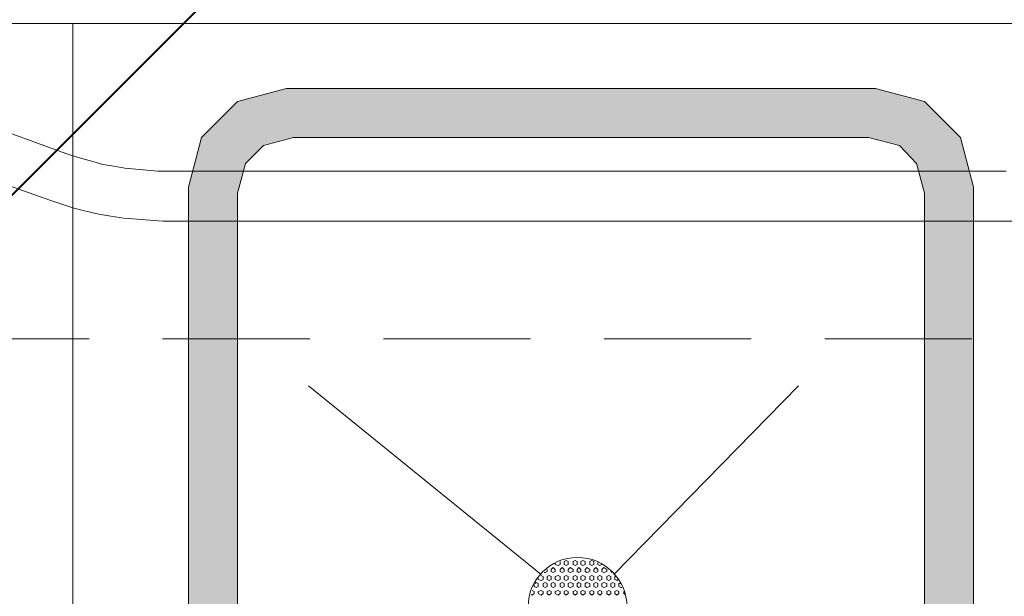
# Model space of a CAD drawing. Extents: x 3940905 to 4145695, y 925352 to 1109797.
# Tile 686 of 1056: x 4031373 to 4031875, y 1101023 to 1101317. Entities that reach past the tile are written whole.
import ezdxf

# ---------------------------------------------------------------- set-up
doc = ezdxf.new("R2010")
doc.units = 0
doc.header["$LTSCALE"] = 750
doc.header["$MEASUREMENT"] = 0
doc.linetypes.add('DASHED', pattern=[0.75, 0.5, -0.25])
doc.layers.get('0').update_dxf_attribs({"linetype": 'CONTINUOUS', "lineweight": 0})
doc.layers.add('CKD Equipments', color=252, linetype='CONTINUOUS', lineweight=0)

# ---------------------------------------------------------------- blocks, each defined once
blk = doc.blocks.new('3')
at = {"color": 1, "linetype": 'DASHED', "ltscale": 0.2, "const_width": 1}
blk.add_lwpolyline([(4045037.1, 1047768.24), (4044137.1, 1046868.24)], dxfattribs=at)
at = {"color": 1, "linetype": 'DASHED', "ltscale": 0.2}
blk.add_lwpolyline([(4044137.1, 1047768.24), (4045037.1, 1047768.24), (4045037.1, 1046868.24), (4044137.1, 1046868.24)], close=True, dxfattribs=at)

msp = doc.modelspace()

# ---------------------------------------------------------------- hatches: boundary and pattern name
at = {"layer": 'CKD Equipments', "true_color": 0x7fffbf}
h = msp.add_hatch(color=111, dxfattribs=at)
h.paths.add_polyline_path([(4031834.07, 1101275.44), (4031508.94, 1101282.05), (4031809.14, 1101282.05)])
h.paths.add_polyline_path([(4031484.01, 1101275.44), (4031834.07, 1101275.44), (4031508.94, 1101282.05)])
h = msp.add_hatch(color=111, dxfattribs=at)
h.paths.add_polyline_path([(4031852.39, 1101257.12), (4031484.01, 1101275.44), (4031834.07, 1101275.44)])
h.paths.add_polyline_path([(4031465.69, 1101257.12), (4031852.39, 1101257.12), (4031484.01, 1101275.44)])
h = msp.add_hatch(color=111, dxfattribs=at)
h.paths.add_polyline_path([(4031497.24, 1101253.05), (4031465.69, 1101257.12), (4031512.5, 1101257.12)])
h.paths.add_polyline_path([(4031464.68, 1101253.05), (4031497.24, 1101253.05), (4031465.69, 1101257.12)])
h = msp.add_hatch(color=111, dxfattribs=at)
h.paths.add_polyline_path([(4031853.41, 1101253.05), (4031805.58, 1101257.12), (4031852.39, 1101257.12)])
h.paths.add_polyline_path([(4031821.35, 1101253.05), (4031853.41, 1101253.05), (4031805.58, 1101257.12)])
h = msp.add_hatch(color=111, dxfattribs=at)
h.paths.add_polyline_path([(4031488.08, 1101243.89), (4031464.68, 1101253.05), (4031497.24, 1101253.05)])
h.paths.add_polyline_path([(4031462.13, 1101243.89), (4031488.08, 1101243.89), (4031464.68, 1101253.05)])
h = msp.add_hatch(color=111, dxfattribs=at)
h.paths.add_polyline_path([(4031855.95, 1101243.89), (4031821.35, 1101253.05), (4031853.41, 1101253.05)])
h.paths.add_polyline_path([(4031830, 1101243.89), (4031855.95, 1101243.89), (4031821.35, 1101253.05)])
h = msp.add_hatch(color=111, dxfattribs=at)
h.paths.add_polyline_path([(4031485.03, 1101231.68), (4031462.13, 1101243.89), (4031488.08, 1101243.89)])
h.paths.add_polyline_path([(4031459.08, 1101231.68), (4031485.03, 1101231.68), (4031462.13, 1101243.89)])
h = msp.add_hatch(color=111, dxfattribs=at)
h.paths.add_polyline_path([(4031859, 1101231.68), (4031830, 1101243.89), (4031855.95, 1101243.89)])
h.paths.add_polyline_path([(4031833.06, 1101231.68), (4031859, 1101231.68), (4031830, 1101243.89)])
h = msp.add_hatch(color=111, dxfattribs=at)
h.paths.add_polyline_path([(4031484.01, 1101228.63), (4031459.08, 1101231.68), (4031485.03, 1101231.68)])
h.paths.add_polyline_path([(4031459.08, 1101228.63), (4031484.01, 1101228.63), (4031459.08, 1101231.68)])
h = msp.add_hatch(color=111, dxfattribs=at)
h.paths.add_polyline_path([(4031859, 1101228.63), (4031833.06, 1101231.68), (4031859, 1101231.68)])
h.paths.add_polyline_path([(4031834.07, 1101228.63), (4031859, 1101228.63), (4031833.06, 1101231.68)])
h = msp.add_hatch(color=111, dxfattribs=at)
h.paths.add_polyline_path([(4031484.01, 1100835.32), (4031459.08, 1101228.63), (4031484.01, 1101228.63)])
h.paths.add_polyline_path([(4031459.08, 1100835.32), (4031484.01, 1100835.32), (4031459.08, 1101228.63)])
h = msp.add_hatch(color=111, dxfattribs=at)
h.paths.add_polyline_path([(4031859, 1100835.32), (4031834.07, 1101228.63), (4031859, 1101228.63)])
h.paths.add_polyline_path([(4031834.07, 1100835.32), (4031859, 1100835.32), (4031834.07, 1101228.63)])

# ---------------------------------------------------------------- linework, layer by layer
at = {"layer": 'CKD Equipments', "color": 252, "true_color": 0x989898}
for p, q in [((4032021.32, 1101315.13, -7.61), (4031280.99, 1101315.13, -7.61)), ((4031400.06, 1100108.73, -7.61), (4031400.06, 1101315.13, -7.61)), ((4031638.69, 1101034.26, -7.61), (4031520.14, 1101130.43, -7.61)), ((4031638.69, 1101034.26, -7.61), (4031520.14, 1101130.43, -7.61)), ((4031638.69, 1101034.26, -7.61), (4031520.14, 1101130.43, -7.61))]:
    msp.add_line(p, q, dxfattribs=at)
at = {"layer": 'CKD Equipments', "color": 8, "true_color": 0x808080}
for p, q in [((4031508.94, 1101282.05, -7.61), (4031484.01, 1101275.44, -7.61)), ((4031809.14, 1101282.05, -7.61), (4031508.94, 1101282.05, -7.61)), ((4031834.07, 1101275.44, -7.61), (4031809.14, 1101282.05, -7.61)), ((4031484.01, 1101275.44, -7.61), (4031465.69, 1101257.12, -7.61)), ((4031852.39, 1101257.12, -7.61), (4031834.07, 1101275.44, -7.61)), ((4031465.69, 1101257.12, -7.61), (4031459.08, 1101231.68, -7.61)), ((4031512.5, 1101257.12, -7.61), (4031497.24, 1101253.05, -7.61)), ((4031805.58, 1101257.12, -7.61), (4031512.5, 1101257.12, -7.61)), ((4031821.35, 1101253.05, -7.61), (4031805.58, 1101257.12, -7.61)), ((4031859, 1101231.68, -7.61), (4031852.39, 1101257.12, -7.61)), ((4031497.24, 1101253.05, -7.61), (4031488.08, 1101243.89, -7.61)), ((4031830, 1101243.89, -7.61), (4031821.35, 1101253.05, -7.61)), ((4031488.08, 1101243.89, -7.61), (4031484.01, 1101228.63, -7.61)), ((4031834.07, 1101228.63, -7.61), (4031830, 1101243.89, -7.61)), ((4031459.08, 1101231.68, -7.61), (4031459.08, 1100831.75, -7.61)), ((4031859, 1100831.75, -7.61), (4031859, 1101231.68, -7.61)), ((4031484.01, 1101228.63, -7.61), (4031484.01, 1100835.32, -7.61)), ((4031834.07, 1100835.32, -7.61), (4031834.07, 1101228.63, -7.61))]:
    msp.add_line(p, q, dxfattribs=at)
at = {"layer": 'CKD Equipments', "color": 252}
for p, q in [((4031396.49, 1101248.98, -7.61), (4031313.05, 1101279, -7.61)), ((4031304.4, 1101255.09, -7.61), (4031388.35, 1101225.07, -7.61)), ((4031399.55, 1101247.96, -7.61), (4031396.49, 1101248.98, -7.61)), ((4031404.64, 1101246.44, -7.61), (4031399.55, 1101247.96, -7.61)), ((4031410.23, 1101244.91, -7.61), (4031404.64, 1101246.44, -7.61)), ((4031415.32, 1101243.38, -7.61), (4031410.23, 1101244.91, -7.61)), ((4031420.92, 1101242.37, -7.61), (4031415.32, 1101243.38, -7.61)), ((4031426.51, 1101241.35, -7.61), (4031420.92, 1101242.37, -7.61)), ((4031432.11, 1101240.84, -7.61), (4031426.51, 1101241.35, -7.61)), ((4031437.71, 1101240.33, -7.61), (4031432.11, 1101240.84, -7.61)), ((4031443.31, 1101239.82, -7.61), (4031437.71, 1101240.33, -7.61)), ((4031448.9, 1101239.82, -7.61), (4031443.31, 1101239.82, -7.61)), ((4031872.74, 1101239.82, -7.61), (4031448.9, 1101239.82, -7.61)), ((4031875.8, 1101239.82, -7.61), (4031872.74, 1101239.82, -7.61)), ((4031388.35, 1101225.07, -7.61), (4031394.46, 1101223.03, -7.61)), ((4031394.46, 1101223.03, -7.61), (4031400.56, 1101221, -7.61)), ((4031400.56, 1101221, -7.61), (4031406.67, 1101219.47, -7.61)), ((4031406.67, 1101219.47, -7.61), (4031413.29, 1101217.94, -7.61)), ((4031413.29, 1101217.94, -7.61), (4031419.39, 1101216.92, -7.61)), ((4031419.39, 1101216.92, -7.61), (4031426.01, 1101215.91, -7.61)), ((4031426.01, 1101215.91, -7.61), (4031432.62, 1101215.4, -7.61)), ((4031432.62, 1101215.4, -7.61), (4031439.23, 1101214.89, -7.61)), ((4031439.23, 1101214.89, -7.61), (4031445.85, 1101214.38, -7.61)), ((4031445.85, 1101214.38, -7.61), (4031448.9, 1101214.38, -7.61)), ((4031448.9, 1101214.38, -7.61), (4031872.74, 1101214.38, -7.61)), ((4031872.74, 1101214.38, -7.61), (4031879.36, 1101214.38, -7.61))]:
    msp.add_line(p, q, dxfattribs=at)
at = {"layer": 'CKD Equipments', "color": 4, "true_color": 0x00ffff}
for p, q in [((4031638.69, 1101034.26, -7.61), (4031520.14, 1101130.43, -7.61)), ((4031769.96, 1101130.43, -7.61), (4031675.83, 1101034.26, -7.61)), ((4031769.96, 1101130.43, -7.61), (4031675.83, 1101034.26, -7.61)), ((4031769.96, 1101130.43, -7.61), (4031675.83, 1101034.26, -7.61)), ((4031769.96, 1101130.43, -7.61), (4031675.83, 1101034.26, -7.61))]:
    msp.add_line(p, q, dxfattribs=at)
at = {"layer": 'CKD Equipments'}
for p, q in [((4031645.81, 1101039.35, -7.61), (4031645.81, 1101039.86, -7.61)), ((4031647.34, 1101038.84, -7.61), (4031645.81, 1101039.35, -7.61)), ((4031648.36, 1101039.35, -7.61), (4031647.34, 1101038.84, -7.61)), ((4031648.36, 1101039.35, -7.61), (4031648.36, 1101040.88, -7.61)), ((4031651.41, 1101041.38, -7.61), (4031650.39, 1101040.88, -7.61)), ((4031650.39, 1101039.35, -7.61), (4031650.39, 1101040.88, -7.61)), ((4031651.41, 1101038.84, -7.61), (4031650.39, 1101039.35, -7.61)), ((4031652.43, 1101040.88, -7.61), (4031651.41, 1101041.38, -7.61)), ((4031652.43, 1101039.35, -7.61), (4031651.41, 1101038.84, -7.61)), ((4031652.43, 1101039.35, -7.61), (4031652.43, 1101040.88, -7.61)), ((4031655.99, 1101041.38, -7.61), (4031654.97, 1101040.88, -7.61)), ((4031654.97, 1101039.35, -7.61), (4031654.97, 1101040.88, -7.61)), ((4031655.99, 1101038.84, -7.61), (4031654.97, 1101039.35, -7.61)), ((4031657.01, 1101040.88, -7.61), (4031655.99, 1101041.38, -7.61)), ((4031657.01, 1101039.35, -7.61), (4031655.99, 1101038.84, -7.61)), ((4031657.01, 1101039.35, -7.61), (4031657.01, 1101040.88, -7.61)), ((4031660.06, 1101041.38, -7.61), (4031659.04, 1101040.88, -7.61)), ((4031659.04, 1101039.35, -7.61), (4031659.04, 1101040.88, -7.61)), ((4031660.06, 1101038.84, -7.61), (4031659.04, 1101039.35, -7.61)), ((4031661.08, 1101040.88, -7.61), (4031660.06, 1101041.38, -7.61)), ((4031661.08, 1101039.35, -7.61), (4031660.06, 1101038.84, -7.61)), ((4031661.08, 1101039.35, -7.61), (4031661.08, 1101040.88, -7.61)), ((4031664.64, 1101041.38, -7.61), (4031663.62, 1101040.88, -7.61)), ((4031663.62, 1101039.35, -7.61), (4031663.62, 1101040.88, -7.61)), ((4031664.64, 1101038.84, -7.61), (4031663.62, 1101039.35, -7.61)), ((4031665.66, 1101040.88, -7.61), (4031664.64, 1101041.38, -7.61)), ((4031665.66, 1101039.35, -7.61), (4031664.64, 1101038.84, -7.61)), ((4031665.66, 1101039.35, -7.61), (4031665.66, 1101040.88, -7.61)), ((4031667.69, 1101039.35, -7.61), (4031667.69, 1101040.37, -7.61)), ((4031668.71, 1101038.84, -7.61), (4031667.69, 1101039.35, -7.61)), ((4031669.73, 1101039.35, -7.61), (4031668.71, 1101038.84, -7.61)), ((4031639.71, 1101033.24, -7.61), (4031638.69, 1101033.75, -7.61)), ((4031640.72, 1101035.28, -7.61), (4031640.22, 1101035.28, -7.61)), ((4031641.74, 1101035.79, -7.61), (4031640.72, 1101035.28, -7.61)), ((4031641.74, 1101035.79, -7.61), (4031641.74, 1101036.8, -7.61)), ((4031642.76, 1101033.75, -7.61), (4031641.74, 1101033.24, -7.61)), ((4031643.78, 1101033.24, -7.61), (4031642.76, 1101033.75, -7.61)), ((4031644.79, 1101037.82, -7.61), (4031643.78, 1101036.8, -7.61)), ((4031643.78, 1101035.79, -7.61), (4031643.78, 1101036.8, -7.61)), ((4031644.79, 1101035.28, -7.61), (4031643.78, 1101035.79, -7.61)), ((4031645.81, 1101036.8, -7.61), (4031644.79, 1101037.82, -7.61)), ((4031645.81, 1101035.79, -7.61), (4031644.79, 1101035.28, -7.61)), ((4031645.81, 1101035.79, -7.61), (4031645.81, 1101036.8, -7.61)), ((4031647.34, 1101033.75, -7.61), (4031645.81, 1101033.24, -7.61)), ((4031648.36, 1101033.24, -7.61), (4031647.34, 1101033.75, -7.61)), ((4031649.37, 1101037.82, -7.61), (4031648.36, 1101036.8, -7.61)), ((4031648.36, 1101035.79, -7.61), (4031648.36, 1101036.8, -7.61)), ((4031649.37, 1101035.28, -7.61), (4031648.36, 1101035.79, -7.61)), ((4031650.39, 1101036.8, -7.61), (4031649.37, 1101037.82, -7.61)), ((4031650.39, 1101035.79, -7.61), (4031649.37, 1101035.28, -7.61)), ((4031650.39, 1101035.79, -7.61), (4031650.39, 1101036.8, -7.61)), ((4031651.41, 1101033.75, -7.61), (4031650.39, 1101033.24, -7.61)), ((4031652.43, 1101033.24, -7.61), (4031651.41, 1101033.75, -7.61)), ((4031653.44, 1101037.82, -7.61), (4031652.43, 1101036.8, -7.61)), ((4031652.43, 1101035.79, -7.61), (4031652.43, 1101036.8, -7.61)), ((4031653.44, 1101035.28, -7.61), (4031652.43, 1101035.79, -7.61)), ((4031654.97, 1101036.8, -7.61), (4031653.44, 1101037.82, -7.61)), ((4031654.97, 1101035.79, -7.61), (4031653.44, 1101035.28, -7.61)), ((4031654.97, 1101035.79, -7.61), (4031654.97, 1101036.8, -7.61)), ((4031655.99, 1101033.75, -7.61), (4031654.97, 1101033.24, -7.61)), ((4031657.01, 1101033.24, -7.61), (4031655.99, 1101033.75, -7.61)), ((4031658.02, 1101037.82, -7.61), (4031657.01, 1101036.8, -7.61)), ((4031657.01, 1101035.79, -7.61), (4031657.01, 1101036.8, -7.61)), ((4031658.02, 1101035.28, -7.61), (4031657.01, 1101035.79, -7.61)), ((4031659.04, 1101036.8, -7.61), (4031658.02, 1101037.82, -7.61)), ((4031659.04, 1101035.79, -7.61), (4031658.02, 1101035.28, -7.61)), ((4031659.04, 1101035.79, -7.61), (4031659.04, 1101036.8, -7.61)), ((4031660.06, 1101033.75, -7.61), (4031659.04, 1101033.24, -7.61)), ((4031661.08, 1101033.24, -7.61), (4031660.06, 1101033.75, -7.61)), ((4031662.09, 1101037.82, -7.61), (4031661.08, 1101036.8, -7.61)), ((4031661.08, 1101035.79, -7.61), (4031661.08, 1101036.8, -7.61)), ((4031662.09, 1101035.28, -7.61), (4031661.08, 1101035.79, -7.61)), ((4031663.62, 1101036.8, -7.61), (4031662.09, 1101037.82, -7.61)), ((4031663.62, 1101035.79, -7.61), (4031662.09, 1101035.28, -7.61)), ((4031663.62, 1101035.79, -7.61), (4031663.62, 1101036.8, -7.61)), ((4031664.64, 1101033.75, -7.61), (4031663.62, 1101033.24, -7.61)), ((4031665.66, 1101033.24, -7.61), (4031664.64, 1101033.75, -7.61)), ((4031666.67, 1101037.82, -7.61), (4031665.66, 1101036.8, -7.61)), ((4031665.66, 1101035.79, -7.61), (4031665.66, 1101036.8, -7.61)), ((4031666.67, 1101035.28, -7.61), (4031665.66, 1101035.79, -7.61)), ((4031667.69, 1101036.8, -7.61), (4031666.67, 1101037.82, -7.61)), ((4031667.69, 1101035.79, -7.61), (4031666.67, 1101035.28, -7.61)), ((4031667.69, 1101035.79, -7.61), (4031667.69, 1101036.8, -7.61)), ((4031668.71, 1101033.75, -7.61), (4031667.69, 1101033.24, -7.61)), ((4031669.73, 1101033.24, -7.61), (4031668.71, 1101033.75, -7.61)), ((4031670.74, 1101037.82, -7.61), (4031669.73, 1101036.8, -7.61)), ((4031669.73, 1101035.79, -7.61), (4031669.73, 1101036.8, -7.61)), ((4031670.74, 1101035.28, -7.61), (4031669.73, 1101035.79, -7.61)), ((4031672.27, 1101036.8, -7.61), (4031670.74, 1101037.82, -7.61)), ((4031672.27, 1101035.79, -7.61), (4031670.74, 1101035.28, -7.61)), ((4031672.27, 1101035.79, -7.61), (4031672.27, 1101036.8, -7.61)), ((4031673.29, 1101033.75, -7.61), (4031672.27, 1101033.24, -7.61)), ((4031674.31, 1101033.24, -7.61), (4031673.29, 1101033.75, -7.61)), ((4031674.81, 1101035.28, -7.61), (4031674.31, 1101035.79, -7.61)), ((4031635.13, 1101028.16, -7.61), (4031635.13, 1101029.17, -7.61)), ((4031636.14, 1101030.19, -7.61), (4031635.64, 1101029.68, -7.61)), ((4031637.16, 1101029.68, -7.61), (4031636.14, 1101030.19, -7.61)), ((4031637.16, 1101031.72, -7.61), (4031637.16, 1101032.23, -7.61)), ((4031638.69, 1101031.21, -7.61), (4031637.16, 1101031.72, -7.61)), ((4031637.16, 1101028.16, -7.61), (4031637.16, 1101029.68, -7.61)), ((4031639.71, 1101031.72, -7.61), (4031638.69, 1101031.21, -7.61)), ((4031639.71, 1101031.72, -7.61), (4031639.71, 1101033.24, -7.61)), ((4031640.72, 1101030.19, -7.61), (4031639.71, 1101029.68, -7.61)), ((4031639.71, 1101028.16, -7.61), (4031639.71, 1101029.68, -7.61)), ((4031641.74, 1101029.68, -7.61), (4031640.72, 1101030.19, -7.61)), ((4031641.74, 1101031.72, -7.61), (4031641.74, 1101033.24, -7.61)), ((4031642.76, 1101031.21, -7.61), (4031641.74, 1101031.72, -7.61)), ((4031641.74, 1101028.16, -7.61), (4031641.74, 1101029.68, -7.61)), ((4031643.78, 1101031.72, -7.61), (4031642.76, 1101031.21, -7.61)), ((4031643.78, 1101031.72, -7.61), (4031643.78, 1101033.24, -7.61)), ((4031644.79, 1101030.19, -7.61), (4031643.78, 1101029.68, -7.61)), ((4031643.78, 1101028.16, -7.61), (4031643.78, 1101029.68, -7.61)), ((4031645.81, 1101029.68, -7.61), (4031644.79, 1101030.19, -7.61)), ((4031645.81, 1101031.72, -7.61), (4031645.81, 1101033.24, -7.61)), ((4031647.34, 1101031.21, -7.61), (4031645.81, 1101031.72, -7.61)), ((4031645.81, 1101028.16, -7.61), (4031645.81, 1101029.68, -7.61)), ((4031648.36, 1101031.72, -7.61), (4031647.34, 1101031.21, -7.61)), ((4031648.36, 1101031.72, -7.61), (4031648.36, 1101033.24, -7.61)), ((4031649.37, 1101030.19, -7.61), (4031648.36, 1101029.68, -7.61)), ((4031648.36, 1101028.16, -7.61), (4031648.36, 1101029.68, -7.61)), ((4031650.39, 1101029.68, -7.61), (4031649.37, 1101030.19, -7.61)), ((4031650.39, 1101031.72, -7.61), (4031650.39, 1101033.24, -7.61)), ((4031651.41, 1101031.21, -7.61), (4031650.39, 1101031.72, -7.61)), ((4031650.39, 1101028.16, -7.61), (4031650.39, 1101029.68, -7.61)), ((4031652.43, 1101031.72, -7.61), (4031651.41, 1101031.21, -7.61)), ((4031652.43, 1101031.72, -7.61), (4031652.43, 1101033.24, -7.61)), ((4031653.44, 1101030.19, -7.61), (4031652.43, 1101029.68, -7.61)), ((4031652.43, 1101028.16, -7.61), (4031652.43, 1101029.68, -7.61)), ((4031654.97, 1101029.68, -7.61), (4031653.44, 1101030.19, -7.61)), ((4031654.97, 1101031.72, -7.61), (4031654.97, 1101033.24, -7.61)), ((4031655.99, 1101031.21, -7.61), (4031654.97, 1101031.72, -7.61)), ((4031654.97, 1101028.16, -7.61), (4031654.97, 1101029.68, -7.61)), ((4031657.01, 1101031.72, -7.61), (4031655.99, 1101031.21, -7.61)), ((4031657.01, 1101031.72, -7.61), (4031657.01, 1101033.24, -7.61)), ((4031658.02, 1101030.19, -7.61), (4031657.01, 1101029.68, -7.61)), ((4031657.01, 1101028.16, -7.61), (4031657.01, 1101029.68, -7.61)), ((4031659.04, 1101029.68, -7.61), (4031658.02, 1101030.19, -7.61)), ((4031659.04, 1101031.72, -7.61), (4031659.04, 1101033.24, -7.61)), ((4031660.06, 1101031.21, -7.61), (4031659.04, 1101031.72, -7.61)), ((4031659.04, 1101028.16, -7.61), (4031659.04, 1101029.68, -7.61)), ((4031661.08, 1101031.72, -7.61), (4031660.06, 1101031.21, -7.61)), ((4031661.08, 1101031.72, -7.61), (4031661.08, 1101033.24, -7.61)), ((4031662.09, 1101030.19, -7.61), (4031661.08, 1101029.68, -7.61)), ((4031661.08, 1101028.16, -7.61), (4031661.08, 1101029.68, -7.61)), ((4031663.62, 1101029.68, -7.61), (4031662.09, 1101030.19, -7.61)), ((4031663.62, 1101031.72, -7.61), (4031663.62, 1101033.24, -7.61)), ((4031664.64, 1101031.21, -7.61), (4031663.62, 1101031.72, -7.61)), ((4031663.62, 1101028.16, -7.61), (4031663.62, 1101029.68, -7.61)), ((4031665.66, 1101031.72, -7.61), (4031664.64, 1101031.21, -7.61)), ((4031665.66, 1101031.72, -7.61), (4031665.66, 1101033.24, -7.61)), ((4031666.67, 1101030.19, -7.61), (4031665.66, 1101029.68, -7.61)), ((4031665.66, 1101028.16, -7.61), (4031665.66, 1101029.68, -7.61)), ((4031667.69, 1101029.68, -7.61), (4031666.67, 1101030.19, -7.61)), ((4031667.69, 1101031.72, -7.61), (4031667.69, 1101033.24, -7.61)), ((4031668.71, 1101031.21, -7.61), (4031667.69, 1101031.72, -7.61)), ((4031667.69, 1101028.16, -7.61), (4031667.69, 1101029.68, -7.61)), ((4031669.73, 1101031.72, -7.61), (4031668.71, 1101031.21, -7.61)), ((4031669.73, 1101031.72, -7.61), (4031669.73, 1101033.24, -7.61)), ((4031670.74, 1101030.19, -7.61), (4031669.73, 1101029.68, -7.61)), ((4031669.73, 1101028.16, -7.61), (4031669.73, 1101029.68, -7.61)), ((4031672.27, 1101029.68, -7.61), (4031670.74, 1101030.19, -7.61)), ((4031672.27, 1101031.72, -7.61), (4031672.27, 1101033.24, -7.61)), ((4031673.29, 1101031.21, -7.61), (4031672.27, 1101031.72, -7.61)), ((4031672.27, 1101028.16, -7.61), (4031672.27, 1101029.68, -7.61)), ((4031674.31, 1101031.72, -7.61), (4031673.29, 1101031.21, -7.61)), ((4031674.31, 1101031.72, -7.61), (4031674.31, 1101033.24, -7.61)), ((4031675.32, 1101030.19, -7.61), (4031674.31, 1101029.68, -7.61)), ((4031674.31, 1101028.16, -7.61), (4031674.31, 1101029.68, -7.61)), ((4031676.34, 1101029.68, -7.61), (4031675.32, 1101030.19, -7.61)), ((4031676.34, 1101031.72, -7.61), (4031676.34, 1101033.24, -7.61)), ((4031676.85, 1101033.24, -7.61), (4031676.34, 1101033.24, -7.61)), ((4031677.36, 1101031.21, -7.61), (4031676.34, 1101031.72, -7.61)), ((4031676.34, 1101028.16, -7.61), (4031676.34, 1101029.68, -7.61)), ((4031677.87, 1101031.72, -7.61), (4031677.36, 1101031.21, -7.61)), ((4031678.38, 1101028.16, -7.61), (4031678.38, 1101029.68, -7.61)), ((4031679.39, 1101029.68, -7.61), (4031678.38, 1101029.68, -7.61)), ((4031634.11, 1101023.58, -7.61), (4031633.6, 1101024.08, -7.61)), ((4031635.13, 1101025.61, -7.61), (4031634.11, 1101026.12, -7.61)), ((4031635.13, 1101024.59, -7.61), (4031634.11, 1101023.58, -7.61)), ((4031636.14, 1101027.65, -7.61), (4031635.13, 1101028.16, -7.61)), ((4031635.13, 1101024.59, -7.61), (4031635.13, 1101025.61, -7.61)), ((4031637.16, 1101028.16, -7.61), (4031636.14, 1101027.65, -7.61)), ((4031638.69, 1101026.12, -7.61), (4031637.16, 1101025.61, -7.61)), ((4031637.16, 1101024.59, -7.61), (4031637.16, 1101025.61, -7.61)), ((4031638.69, 1101023.58, -7.61), (4031637.16, 1101024.59, -7.61)), ((4031639.71, 1101025.61, -7.61), (4031638.69, 1101026.12, -7.61)), ((4031639.71, 1101024.59, -7.61), (4031638.69, 1101023.58, -7.61)), ((4031640.72, 1101027.65, -7.61), (4031639.71, 1101028.16, -7.61)), ((4031639.71, 1101024.59, -7.61), (4031639.71, 1101025.61, -7.61)), ((4031641.74, 1101028.16, -7.61), (4031640.72, 1101027.65, -7.61)), ((4031642.76, 1101026.12, -7.61), (4031641.74, 1101025.61, -7.61)), ((4031641.74, 1101024.59, -7.61), (4031641.74, 1101025.61, -7.61)), ((4031642.76, 1101023.58, -7.61), (4031641.74, 1101024.59, -7.61)), ((4031643.78, 1101025.61, -7.61), (4031642.76, 1101026.12, -7.61)), ((4031643.78, 1101024.59, -7.61), (4031642.76, 1101023.58, -7.61)), ((4031644.79, 1101027.65, -7.61), (4031643.78, 1101028.16, -7.61)), ((4031643.78, 1101024.59, -7.61), (4031643.78, 1101025.61, -7.61)), ((4031645.81, 1101028.16, -7.61), (4031644.79, 1101027.65, -7.61)), ((4031647.34, 1101026.12, -7.61), (4031645.81, 1101025.61, -7.61)), ((4031645.81, 1101024.59, -7.61), (4031645.81, 1101025.61, -7.61)), ((4031647.34, 1101023.58, -7.61), (4031645.81, 1101024.59, -7.61)), ((4031648.36, 1101025.61, -7.61), (4031647.34, 1101026.12, -7.61)), ((4031648.36, 1101024.59, -7.61), (4031647.34, 1101023.58, -7.61)), ((4031649.37, 1101027.65, -7.61), (4031648.36, 1101028.16, -7.61)), ((4031648.36, 1101024.59, -7.61), (4031648.36, 1101025.61, -7.61)), ((4031650.39, 1101028.16, -7.61), (4031649.37, 1101027.65, -7.61)), ((4031651.41, 1101026.12, -7.61), (4031650.39, 1101025.61, -7.61)), ((4031650.39, 1101024.59, -7.61), (4031650.39, 1101025.61, -7.61)), ((4031651.41, 1101023.58, -7.61), (4031650.39, 1101024.59, -7.61)), ((4031652.43, 1101025.61, -7.61), (4031651.41, 1101026.12, -7.61)), ((4031652.43, 1101024.59, -7.61), (4031651.41, 1101023.58, -7.61)), ((4031653.44, 1101027.65, -7.61), (4031652.43, 1101028.16, -7.61)), ((4031652.43, 1101024.59, -7.61), (4031652.43, 1101025.61, -7.61)), ((4031654.97, 1101028.16, -7.61), (4031653.44, 1101027.65, -7.61)), ((4031655.99, 1101026.12, -7.61), (4031654.97, 1101025.61, -7.61)), ((4031654.97, 1101024.59, -7.61), (4031654.97, 1101025.61, -7.61)), ((4031655.99, 1101023.58, -7.61), (4031654.97, 1101024.59, -7.61)), ((4031657.01, 1101025.61, -7.61), (4031655.99, 1101026.12, -7.61)), ((4031657.01, 1101024.59, -7.61), (4031655.99, 1101023.58, -7.61)), ((4031658.02, 1101027.65, -7.61), (4031657.01, 1101028.16, -7.61)), ((4031657.01, 1101024.59, -7.61), (4031657.01, 1101025.61, -7.61)), ((4031659.04, 1101028.16, -7.61), (4031658.02, 1101027.65, -7.61)), ((4031660.06, 1101026.12, -7.61), (4031659.04, 1101025.61, -7.61)), ((4031659.04, 1101024.59, -7.61), (4031659.04, 1101025.61, -7.61)), ((4031660.06, 1101023.58, -7.61), (4031659.04, 1101024.59, -7.61)), ((4031661.08, 1101025.61, -7.61), (4031660.06, 1101026.12, -7.61)), ((4031661.08, 1101024.59, -7.61), (4031660.06, 1101023.58, -7.61)), ((4031662.09, 1101027.65, -7.61), (4031661.08, 1101028.16, -7.61)), ((4031661.08, 1101024.59, -7.61), (4031661.08, 1101025.61, -7.61)), ((4031663.62, 1101028.16, -7.61), (4031662.09, 1101027.65, -7.61)), ((4031664.64, 1101026.12, -7.61), (4031663.62, 1101025.61, -7.61)), ((4031663.62, 1101024.59, -7.61), (4031663.62, 1101025.61, -7.61)), ((4031664.64, 1101023.58, -7.61), (4031663.62, 1101024.59, -7.61)), ((4031665.66, 1101025.61, -7.61), (4031664.64, 1101026.12, -7.61)), ((4031665.66, 1101024.59, -7.61), (4031664.64, 1101023.58, -7.61)), ((4031666.67, 1101027.65, -7.61), (4031665.66, 1101028.16, -7.61)), ((4031665.66, 1101024.59, -7.61), (4031665.66, 1101025.61, -7.61)), ((4031667.69, 1101028.16, -7.61), (4031666.67, 1101027.65, -7.61)), ((4031668.71, 1101026.12, -7.61), (4031667.69, 1101025.61, -7.61)), ((4031667.69, 1101024.59, -7.61), (4031667.69, 1101025.61, -7.61)), ((4031668.71, 1101023.58, -7.61), (4031667.69, 1101024.59, -7.61)), ((4031669.73, 1101025.61, -7.61), (4031668.71, 1101026.12, -7.61)), ((4031669.73, 1101024.59, -7.61), (4031668.71, 1101023.58, -7.61)), ((4031670.74, 1101027.65, -7.61), (4031669.73, 1101028.16, -7.61)), ((4031669.73, 1101024.59, -7.61), (4031669.73, 1101025.61, -7.61)), ((4031672.27, 1101028.16, -7.61), (4031670.74, 1101027.65, -7.61)), ((4031673.29, 1101026.12, -7.61), (4031672.27, 1101025.61, -7.61)), ((4031672.27, 1101024.59, -7.61), (4031672.27, 1101025.61, -7.61)), ((4031673.29, 1101023.58, -7.61), (4031672.27, 1101024.59, -7.61)), ((4031674.31, 1101025.61, -7.61), (4031673.29, 1101026.12, -7.61)), ((4031674.31, 1101024.59, -7.61), (4031673.29, 1101023.58, -7.61)), ((4031675.32, 1101027.65, -7.61), (4031674.31, 1101028.16, -7.61)), ((4031674.31, 1101024.59, -7.61), (4031674.31, 1101025.61, -7.61)), ((4031676.34, 1101028.16, -7.61), (4031675.32, 1101027.65, -7.61)), ((4031677.36, 1101026.12, -7.61), (4031676.34, 1101025.61, -7.61)), ((4031676.34, 1101024.59, -7.61), (4031676.34, 1101025.61, -7.61)), ((4031677.36, 1101023.58, -7.61), (4031676.34, 1101024.59, -7.61)), ((4031678.38, 1101025.61, -7.61), (4031677.36, 1101026.12, -7.61)), ((4031678.38, 1101024.59, -7.61), (4031677.36, 1101023.58, -7.61)), ((4031679.39, 1101027.65, -7.61), (4031678.38, 1101028.16, -7.61)), ((4031678.38, 1101024.59, -7.61), (4031678.38, 1101025.61, -7.61)), ((4031679.9, 1101027.65, -7.61), (4031679.39, 1101027.65, -7.61)), ((4031680.92, 1101024.59, -7.61), (4031680.92, 1101025.61, -7.61)), ((4031681.43, 1101024.08, -7.61), (4031680.92, 1101024.59, -7.61))]:
    msp.add_line(p, q, dxfattribs=at)
at = {"layer": 'CKD Equipments', "color": 4, "true_color": 0x00ffff}
msp.add_circle((4031657.26, 1101017.72, -7.61), 25.19, dxfattribs=at)
msp.add_circle((4031657.26, 1101017.72, -7.61), 25.19, dxfattribs=at)
msp.add_circle((4031657.26, 1101017.72, -7.61), 25.19, dxfattribs=at)
msp.add_circle((4031657.26, 1101017.72, -7.61), 25.19, dxfattribs=at)

# ---------------------------------------------------------------- block references
msp.add_blockref('3', (-12841.29, 54286.19, -7.61))

doc.saveas('drawing.dxf')
